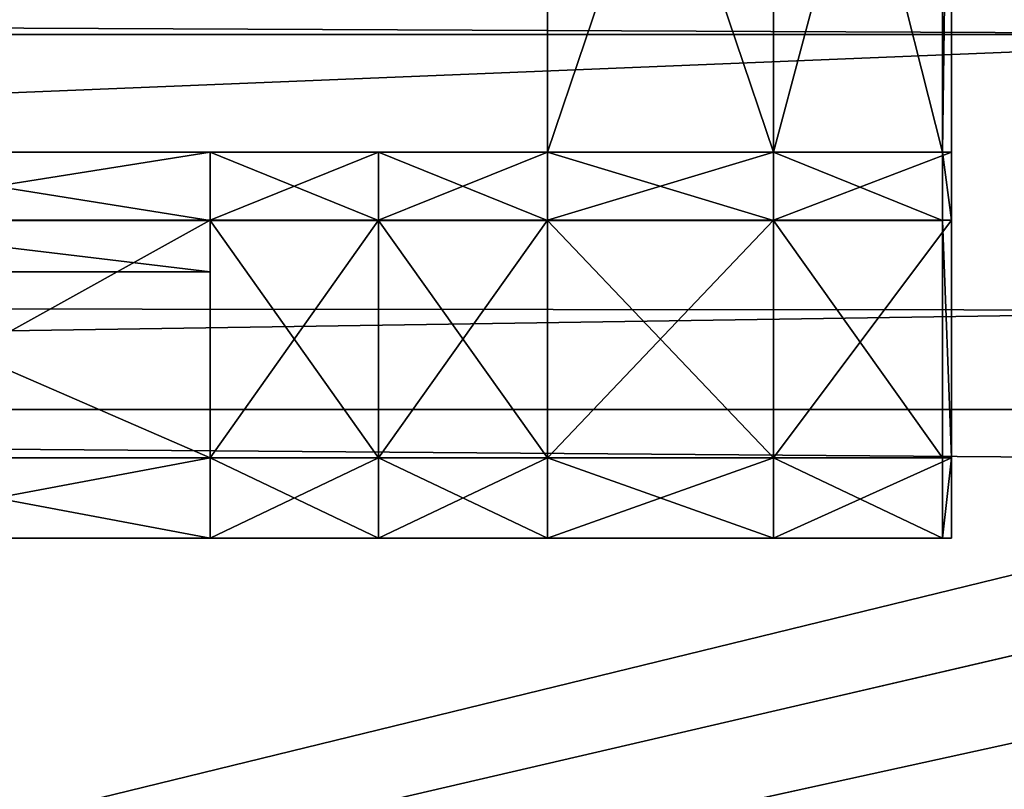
# Model space of a CAD drawing. Extents: x 0 to 31, y 0 to 21.2.
# Tile 392 of 574: x 19 to 20.8, y 4.1 to 5.6. Entities that reach past the tile are written whole.
import ezdxf

# ---------------------------------------------------------------- set-up
doc = ezdxf.new("R2010")
doc.units = 0
doc.header["$MEASUREMENT"] = 0
doc.layers.get('0').update_dxf_attribs({"color": 13, "linetype": 'CONTINUOUS'})
for name, color, linetype in [('CAST_IRON', 250, 'CONTINUOUS'), ('GALVANIZED_METAL', 252, 'CONTINUOUS'), ('GRATES', 250, 'CONTINUOUS')]:
    doc.layers.add(name, color=color, linetype=linetype)

# ---------------------------------------------------------------- blocks, each defined once
blk = doc.blocks.new('NGM5058UC_TRADECAD_DXF')
at = {"layer": 'CAST_IRON', "color": 0}
for p, q in [((6.1434, -5.06665, -0.01055), (-6.4034, -5.06665, -0.01055)), ((6.1434, -5.06665, -0.01055), (-6.4034, -5.06665, -0.01055)), ((-6.3957, -5.57645, 0.42515), (6.0136, -5.58635, 0.43355)), ((-6.3957, -5.57645, 0.42515), (6.0136, -5.58635, 0.43355)), ((-6.3929, -5.77405, 0.58145), (5.9703, -5.77405, 0.58145)), ((-6.3929, -5.77405, 0.58145), (5.9703, -5.77405, 0.58145)), ((6.2138, -5.87025, 0.58145), (-7.348, -9.18255, 0.58145)), ((6.2138, -5.87025, 0.58145), (-7.348, -9.18255, 0.58145)), ((6.3871, -5.99295, 0.58145), (-7.348, -9.18255, 0.58145)), ((6.3871, -5.99295, 0.58145), (-7.348, -9.18255, 0.58145)), ((-7.348, -9.18255, 0.58145), (6.4994, -6.14695, 0.58145)), ((-7.348, -9.18255, 0.58145), (6.4994, -6.14695, 0.58145))]:
    blk.add_line(p, q, dxfattribs=at)
at = {"layer": 'GRATES', "color": 0}
for p, q in [((4.4517, -4.02735, 0.98805), (4.4517, -5.28825, 0.98805)), ((4.4517, -5.28825, 0.70725), (4.4517, -4.02735, 0.70725)), ((4.4517, -5.28825, 0.70725), (4.4517, -4.02735, 0.70725)), ((4.4517, -4.02735, 0.98805), (4.4517, -5.28825, 0.98805)), ((4.8784, -5.28825, 0.98805), (4.8784, -4.02735, 0.98805)), ((4.8784, -4.02735, 0.70725), (4.8784, -5.28825, 0.70725)), ((4.8784, -4.02735, 0.70725), (4.8784, -5.28825, 0.70725)), ((4.8784, -5.28825, 0.98805), (4.8784, -4.02735, 0.98805)), ((5.1973, -4.02735, 0.70725), (5.1973, -5.28825, 0.70725)), ((5.1973, -4.02735, 0.70725), (5.1973, -5.28825, 0.70725)), ((5.2143, -5.28825, 0.98805), (5.2143, -4.02735, 0.98805)), ((5.2143, -5.28825, 0.98805), (5.2143, -4.02735, 0.98805)), ((3.0073, -5.28825, 0.98805), (3.8152, -5.28825, 0.98805)), ((3.0073, -5.28825, 0.98805), (3.8152, -5.28825, 0.98805)), ((3.0073, -5.28825, 0.70725), (3.8152, -5.28825, 0.70725)), ((3.0073, -5.28825, 0.70725), (3.8152, -5.28825, 0.70725)), ((3.8152, -5.28825, 0.98805), (3.8152, -5.41655, 0.98805)), ((3.8152, -5.28825, 0.70725), (3.8152, -5.28825, 0.98805)), ((3.8152, -5.41725, 0.70725), (3.8152, -5.28825, 0.70725)), ((3.8152, -5.28825, 0.98805), (3.8152, -5.41655, 0.98805)), ((3.8152, -5.28825, 0.98805), (4.1329, -5.28825, 0.98805)), ((4.1329, -5.28825, 0.70725), (3.8152, -5.28825, 0.70725)), ((3.8152, -5.41725, 0.70725), (3.8152, -5.28825, 0.70725)), ((3.8152, -5.28825, 0.98805), (4.1329, -5.28825, 0.98805)), ((3.8152, -5.28825, 0.70725), (3.8152, -5.28825, 0.98805)), ((4.1329, -5.28825, 0.70725), (3.8152, -5.28825, 0.70725)), ((4.1329, -5.41655, 0.98805), (4.1329, -5.28825, 0.98805)), ((4.1329, -5.28825, 0.98805), (4.4517, -5.28825, 0.98805)), ((4.1329, -5.28825, 0.98805), (4.4517, -5.28825, 0.98805)), ((4.1329, -5.28825, 0.98805), (4.1329, -5.28825, 0.70725)), ((4.1329, -5.28825, 0.70725), (4.4517, -5.28825, 0.70725)), ((4.1329, -5.28825, 0.70725), (4.4517, -5.28825, 0.70725)), ((4.1329, -5.28825, 0.70725), (4.1329, -5.41725, 0.70725)), ((4.1329, -5.41655, 0.98805), (4.1329, -5.28825, 0.98805)), ((4.1329, -5.28825, 0.70725), (4.1329, -5.41725, 0.70725)), ((4.1329, -5.28825, 0.98805), (4.1329, -5.28825, 0.70725)), ((4.4517, -5.28825, 0.98805), (4.4517, -5.28825, 0.70725)), ((4.4517, -5.28825, 0.98805), (4.4517, -5.41655, 0.98805)), ((4.4517, -5.28825, 0.98805), (4.4517, -5.28825, 0.70725)), ((4.4517, -5.28825, 0.98805), (4.4517, -5.41655, 0.98805)), ((4.4517, -5.28825, 0.98805), (4.8784, -5.28825, 0.98805)), ((4.8784, -5.28825, 0.70725), (4.4517, -5.28825, 0.70725)), ((4.4517, -5.28825, 0.70725), (4.4517, -5.41725, 0.70725)), ((4.8784, -5.28825, 0.70725), (4.4517, -5.28825, 0.70725)), ((4.4517, -5.28825, 0.98805), (4.8784, -5.28825, 0.98805)), ((4.4517, -5.28825, 0.70725), (4.4517, -5.41725, 0.70725)), ((5.2143, -5.28825, 0.98805), (4.8784, -5.28825, 0.98805)), ((4.8784, -5.28825, 0.70725), (5.1973, -5.28825, 0.70725)), ((4.8784, -5.28825, 0.70725), (5.1973, -5.28825, 0.70725)), ((4.8784, -5.28825, 0.70725), (4.8784, -5.41725, 0.70725)), ((4.8784, -5.28825, 0.98805), (4.8784, -5.41655, 0.98805)), ((4.8784, -5.28825, 0.70725), (4.8784, -5.41725, 0.70725)), ((4.8784, -5.28825, 0.98805), (4.8784, -5.41655, 0.98805)), ((5.2143, -5.28825, 0.98805), (4.8784, -5.28825, 0.98805)), ((5.1973, -5.28825, 0.70725), (5.2143, -5.28825, 0.98805)), ((5.1973, -5.41725, 0.70725), (5.1973, -5.28825, 0.70725)), ((5.1973, -5.28825, 0.70725), (5.2143, -5.28825, 0.98805)), ((5.1973, -5.41725, 0.70725), (5.1973, -5.28825, 0.70725)), ((5.2143, -5.41655, 0.98805), (5.2143, -5.28825, 0.98805)), ((5.2143, -5.41655, 0.98805), (5.2143, -5.28825, 0.98805)), ((3.0073, -5.41655, 0.98805), (3.8152, -5.41655, 0.98805)), ((3.0073, -5.41655, 0.98805), (3.8152, -5.41655, 0.98805)), ((3.8152, -5.41725, 0.30795), (3.0073, -5.41725, 0.30795)), ((3.0073, -5.41725, 0.70725), (3.8152, -5.41725, 0.70725)), ((3.0073, -5.41725, 0.70725), (3.8152, -5.41725, 0.70725)), ((3.0073, -5.41725, 0.59795), (3.8152, -5.41725, 0.59795)), ((3.0073, -5.41725, 0.59795), (3.8152, -5.41725, 0.59795)), ((3.8152, -5.41725, 0.30795), (3.0073, -5.41725, 0.30795)), ((3.8152, -5.41655, 0.98805), (3.8152, -5.86525, 0.98805)), ((3.8152, -5.41655, 0.98805), (3.8152, -5.86525, 0.98805)), ((3.8152, -5.41655, 0.98805), (4.1329, -5.41655, 0.98805)), ((3.8152, -5.41655, 0.98805), (4.1329, -5.41655, 0.98805)), ((3.8152, -5.51425, 0.30795), (3.8152, -5.41725, 0.30795)), ((4.1329, -5.41725, 0.70725), (3.8152, -5.41725, 0.70725)), ((3.8152, -5.41725, 0.70725), (3.8152, -5.86535, 0.70725)), ((4.1329, -5.41725, 0.70725), (3.8152, -5.41725, 0.70725)), ((3.8152, -5.41725, 0.70725), (3.8152, -5.41725, 0.59795)), ((3.8152, -5.41725, 0.59795), (3.8152, -5.86535, 0.59795)), ((3.8152, -5.41725, 0.70725), (3.8152, -5.86535, 0.70725)), ((3.8152, -5.41725, 0.70725), (3.8152, -5.41725, 0.59795)), ((3.8152, -5.41725, 0.59795), (3.8152, -5.41725, 0.30795)), ((3.8152, -5.51425, 0.30795), (3.8152, -5.41725, 0.30795)), ((3.8152, -5.41725, 0.59795), (3.8152, -5.86535, 0.59795)), ((3.8152, -5.41725, 0.59795), (3.8152, -5.41725, 0.30795)), ((4.4517, -5.41655, 0.98805), (4.1329, -5.41655, 0.98805)), ((4.1329, -5.86525, 0.98805), (4.1329, -5.41655, 0.98805)), ((4.4517, -5.41655, 0.98805), (4.1329, -5.41655, 0.98805)), ((4.1329, -5.86525, 0.98805), (4.1329, -5.41655, 0.98805)), ((4.4517, -5.41725, 0.70725), (4.1329, -5.41725, 0.70725)), ((4.1329, -5.41725, 0.70725), (4.1329, -5.86535, 0.70725)), ((4.1329, -5.41725, 0.70725), (4.1329, -5.86535, 0.70725)), ((4.4517, -5.41725, 0.70725), (4.1329, -5.41725, 0.70725)), ((4.4517, -5.41655, 0.98805), (4.4517, -5.86525, 0.98805)), ((4.4517, -5.41655, 0.98805), (4.4517, -5.86525, 0.98805)), ((4.4517, -5.41655, 0.98805), (4.8784, -5.41655, 0.98805)), ((4.4517, -5.41655, 0.98805), (4.8784, -5.41655, 0.98805)), ((4.4517, -5.86535, 0.70725), (4.4517, -5.41725, 0.70725)), ((4.8784, -5.41725, 0.70725), (4.4517, -5.41725, 0.70725)), ((4.4517, -5.86535, 0.70725), (4.4517, -5.41725, 0.70725)), ((4.8784, -5.41725, 0.70725), (4.4517, -5.41725, 0.70725)), ((4.8784, -5.41655, 0.98805), (4.8784, -5.86525, 0.98805)), ((5.2143, -5.41655, 0.98805), (4.8784, -5.41655, 0.98805)), ((4.8784, -5.41655, 0.98805), (4.8784, -5.86525, 0.98805)), ((5.2143, -5.41655, 0.98805), (4.8784, -5.41655, 0.98805)), ((4.8784, -5.41725, 0.70725), (5.1973, -5.41725, 0.70725)), ((4.8784, -5.86535, 0.70725), (4.8784, -5.41725, 0.70725)), ((4.8784, -5.41725, 0.70725), (5.1973, -5.41725, 0.70725)), ((4.8784, -5.86535, 0.70725), (4.8784, -5.41725, 0.70725)), ((5.2143, -5.41655, 0.98805), (5.1973, -5.41725, 0.70725)), ((5.2143, -5.41655, 0.98805), (5.1973, -5.41725, 0.70725)), ((5.1973, -5.41725, 0.70725), (5.1973, -5.86535, 0.70725)), ((5.1973, -5.41725, 0.70725), (5.1973, -5.86535, 0.70725)), ((5.2143, -5.86525, 0.98805), (5.2143, -5.41655, 0.98805)), ((5.2143, -5.86525, 0.98805), (5.2143, -5.41655, 0.98805)), ((3.0073, -5.51425, 0.30795), (3.8152, -5.51425, 0.30795)), ((3.0073, -5.51425, 0.30795), (3.8152, -5.51425, 0.30795)), ((3.8152, -5.86535, 0.59795), (3.8152, -5.51425, 0.30795)), ((3.8152, -5.86535, 0.59795), (3.8152, -5.51425, 0.30795)), ((3.8152, -5.86525, 0.98805), (3.0073, -5.86525, 0.98805)), ((3.8152, -5.86525, 0.98805), (3.0073, -5.86525, 0.98805)), ((3.8152, -5.86535, 0.70725), (3.0073, -5.86535, 0.70725)), ((3.8152, -5.86535, 0.70725), (3.0073, -5.86535, 0.70725)), ((3.8152, -5.86535, 0.59795), (3.0073, -5.86535, 0.59795)), ((3.8152, -5.86535, 0.59795), (3.0073, -5.86535, 0.59795)), ((3.8152, -5.86525, 0.98805), (3.8152, -6.01705, 0.98805)), ((3.8152, -5.86525, 0.98805), (3.8152, -6.01705, 0.98805)), ((3.8152, -5.86525, 0.98805), (4.1329, -5.86525, 0.98805)), ((3.8152, -5.86525, 0.98805), (4.1329, -5.86525, 0.98805)), ((3.8152, -6.01705, 0.70725), (3.8152, -5.86535, 0.70725)), ((3.8152, -5.86535, 0.70725), (4.1329, -5.86535, 0.70725)), ((3.8152, -5.86535, 0.70725), (4.1329, -5.86535, 0.70725)), ((3.8152, -6.01705, 0.70725), (3.8152, -5.86535, 0.70725)), ((3.8152, -5.86535, 0.70725), (3.8152, -5.86535, 0.59795)), ((3.8152, -5.86535, 0.70725), (3.8152, -5.86535, 0.59795)), ((4.4517, -5.86525, 0.98805), (4.1329, -5.86525, 0.98805)), ((4.1329, -6.01705, 0.98805), (4.1329, -5.86525, 0.98805)), ((4.4517, -5.86525, 0.98805), (4.1329, -5.86525, 0.98805)), ((4.1329, -6.01705, 0.98805), (4.1329, -5.86525, 0.98805)), ((4.1329, -5.86535, 0.70725), (4.4517, -5.86535, 0.70725)), ((4.1329, -5.86535, 0.70725), (4.4517, -5.86535, 0.70725)), ((4.1329, -5.86535, 0.70725), (4.1329, -6.01705, 0.70725)), ((4.1329, -5.86535, 0.70725), (4.1329, -6.01705, 0.70725)), ((4.8784, -5.86525, 0.98805), (4.4517, -5.86525, 0.98805)), ((4.4517, -5.86525, 0.98805), (4.4517, -6.01705, 0.98805)), ((4.4517, -5.86525, 0.98805), (4.4517, -6.01705, 0.98805)), ((4.8784, -5.86525, 0.98805), (4.4517, -5.86525, 0.98805)), ((4.8784, -5.86535, 0.70725), (4.4517, -5.86535, 0.70725)), ((4.4517, -5.86535, 0.70725), (4.4517, -6.01705, 0.70725)), ((4.4517, -5.86535, 0.70725), (4.4517, -6.01705, 0.70725)), ((4.8784, -5.86535, 0.70725), (4.4517, -5.86535, 0.70725)), ((4.8784, -6.01705, 0.98805), (4.8784, -5.86525, 0.98805)), ((4.8784, -5.86525, 0.98805), (5.2143, -5.86525, 0.98805)), ((4.8784, -5.86525, 0.98805), (5.2143, -5.86525, 0.98805)), ((4.8784, -6.01705, 0.98805), (4.8784, -5.86525, 0.98805)), ((5.1973, -5.86535, 0.70725), (4.8784, -5.86535, 0.70725)), ((4.8784, -5.86535, 0.70725), (4.8784, -6.01705, 0.70725)), ((4.8784, -5.86535, 0.70725), (4.8784, -6.01705, 0.70725)), ((5.1973, -5.86535, 0.70725), (4.8784, -5.86535, 0.70725)), ((5.2143, -5.86525, 0.98805), (5.1973, -5.86535, 0.70725)), ((5.2143, -5.86525, 0.98805), (5.1973, -5.86535, 0.70725)), ((5.1973, -5.86535, 0.70725), (5.1973, -6.01705, 0.70725)), ((5.1973, -5.86535, 0.70725), (5.1973, -6.01705, 0.70725)), ((5.2143, -6.01705, 0.98805), (5.2143, -5.86525, 0.98805)), ((5.2143, -6.01705, 0.98805), (5.2143, -5.86525, 0.98805)), ((3.0073, -6.01705, 0.98805), (3.8152, -6.01705, 0.98805)), ((3.8152, -6.01705, 0.70725), (3.0073, -6.01705, 0.70725)), ((3.8152, -6.01705, 0.70725), (3.0073, -6.01705, 0.70725)), ((3.0073, -6.01705, 0.98805), (3.8152, -6.01705, 0.98805)), ((3.8152, -6.01705, 0.98805), (3.8152, -6.01705, 0.70725)), ((4.1329, -6.01705, 0.98805), (3.8152, -6.01705, 0.98805)), ((4.1329, -6.01705, 0.98805), (3.8152, -6.01705, 0.98805)), ((4.1329, -6.01705, 0.70725), (3.8152, -6.01705, 0.70725)), ((3.8152, -6.01705, 0.98805), (3.8152, -6.01705, 0.70725)), ((4.1329, -6.01705, 0.70725), (3.8152, -6.01705, 0.70725)), ((4.1329, -6.01705, 0.98805), (4.4517, -6.01705, 0.98805)), ((4.4517, -6.01705, 0.70725), (4.1329, -6.01705, 0.70725)), ((4.1329, -6.01705, 0.70725), (4.1329, -6.01705, 0.98805)), ((4.4517, -6.01705, 0.70725), (4.1329, -6.01705, 0.70725)), ((4.1329, -6.01705, 0.98805), (4.4517, -6.01705, 0.98805)), ((4.1329, -6.01705, 0.70725), (4.1329, -6.01705, 0.98805)), ((4.4517, -6.01705, 0.98805), (4.8784, -6.01705, 0.98805)), ((4.8784, -6.01705, 0.70725), (4.4517, -6.01705, 0.70725)), ((4.4517, -6.01705, 0.70725), (4.4517, -6.01705, 0.98805)), ((4.4517, -6.01705, 0.70725), (4.4517, -6.01705, 0.98805)), ((4.8784, -6.01705, 0.70725), (4.4517, -6.01705, 0.70725)), ((4.4517, -6.01705, 0.98805), (4.8784, -6.01705, 0.98805)), ((4.8784, -6.01705, 0.98805), (4.8784, -6.01705, 0.70725)), ((5.2143, -6.01705, 0.98805), (4.8784, -6.01705, 0.98805)), ((4.8784, -6.01705, 0.70725), (5.1973, -6.01705, 0.70725)), ((5.2143, -6.01705, 0.98805), (4.8784, -6.01705, 0.98805)), ((4.8784, -6.01705, 0.70725), (5.1973, -6.01705, 0.70725)), ((4.8784, -6.01705, 0.98805), (4.8784, -6.01705, 0.70725)), ((5.1973, -6.01705, 0.70725), (5.2143, -6.01705, 0.98805)), ((5.1973, -6.01705, 0.70725), (5.2143, -6.01705, 0.98805))]:
    blk.add_line(p, q, dxfattribs=at)
at = {"layer": 'CAST_IRON', "color": 0}
mesh = blk.add_polyface(dxfattribs=at)
corners = [(6.1434, -5.06665, -0.01055), (-6.4108, -5.01025, -0.08415), (6.1508, -5.01025, -0.08415), (-6.4034, -5.06665, -0.01055)]
mesh.append_faces([[corners[k] for k in face] for face in [(0, 1, 2), (1, 0, 3)]], dxfattribs={"vtx0": -1, "color": 0})
mesh = blk.add_polyface(dxfattribs=at)
corners = [(6.1434, -5.06665, -0.01055), (-6.3957, -5.57645, 0.42515), (-6.4034, -5.06665, -0.01055), (6.0136, -5.58635, 0.43355)]
mesh.append_faces([[corners[k] for k in face] for face in [(0, 1, 2), (1, 0, 3)]], dxfattribs={"vtx0": -1, "color": 0})
mesh = blk.add_polyface(dxfattribs=at)
corners = [(6.0136, -5.58635, 0.43355), (-6.3929, -5.77405, 0.58145), (-6.3957, -5.57645, 0.42515)]
mesh.append_faces([[corners[k] for k in face] for face in [(0, 1, 2)]], dxfattribs={"color": 0})
mesh = blk.add_polyface(dxfattribs=at)
corners = [(6.0136, -5.58635, 0.43355), (5.9703, -5.77405, 0.58145), (-6.3929, -5.77405, 0.58145)]
mesh.append_faces([[corners[k] for k in face] for face in [(0, 1, 2)]], dxfattribs={"color": 0})
mesh = blk.add_polyface(dxfattribs=at)
corners = [(-6.3929, -5.77405, 0.58145), (6.2138, -5.87025, 0.58145), (-7.348, -9.18255, 0.58145), (5.9703, -5.77405, 0.58145)]
mesh.append_faces([[corners[k] for k in face] for face in [(0, 1, 2), (1, 0, 3)]], dxfattribs={"vtx0": -1, "color": 0})
mesh = blk.add_polyface(dxfattribs=at)
corners = [(6.3871, -5.99295, 0.58145), (-7.348, -9.18255, 0.58145), (6.2138, -5.87025, 0.58145)]
mesh.append_faces([[corners[k] for k in face] for face in [(0, 1, 2)]], dxfattribs={"color": 0})
mesh = blk.add_polyface(dxfattribs=at)
corners = [(6.4994, -6.14695, 0.58145), (-7.348, -9.18255, 0.58145), (6.3871, -5.99295, 0.58145)]
mesh.append_faces([[corners[k] for k in face] for face in [(0, 1, 2)]], dxfattribs={"color": 0})
mesh = blk.add_polyface(dxfattribs=at)
corners = [(6.5572, -6.27685, 0.57605), (-7.348, -9.18255, 0.58145), (6.4994, -6.14695, 0.58145)]
mesh.append_faces([[corners[k] for k in face] for face in [(0, 1, 2)]], dxfattribs={"color": 0})
mesh = blk.add_polyface(dxfattribs=at)
corners = [(6.5715, -6.39075, 0.58145), (-7.348, -9.18255, 0.58145), (6.5572, -6.27685, 0.57605)]
mesh.append_faces([[corners[k] for k in face] for face in [(0, 1, 2)]], dxfattribs={"color": 0})
mesh = blk.add_polyface(dxfattribs=at)
corners = [(6.5869, -9.17585, 0.58145), (-7.348, -9.18255, 0.58145), (6.5715, -6.39075, 0.58145)]
mesh.append_faces([[corners[k] for k in face] for face in [(0, 1, 2)]], dxfattribs={"color": 0})
at = {"layer": 'GALVANIZED_METAL', "color": 0}
mesh = blk.add_polyface(dxfattribs=at)
corners = [(-14.2165, -9.41305, -1.89865), (14.216, 9.40775, -1.89865), (-14.3866, -9.24295, -1.89865), (14.386, 9.23775, -1.89865)]
mesh.append_faces([[corners[k] for k in face] for face in [(0, 1, 2), (1, 0, 3)]], dxfattribs={"vtx0": -1, "color": 0})
mesh = blk.add_polyface(dxfattribs=at)
corners = [(14.216, 9.40775, -1.89865), (-14.2165, 9.40775, -1.89865), (-14.3866, -9.24295, -1.89865)]
mesh.append_faces([[corners[k] for k in face] for face in [(0, 1, 2)]], dxfattribs={"color": 0})
mesh = blk.add_polyface(dxfattribs=at)
corners = [(14.386, 9.23775, -1.89865), (-14.2165, -9.41305, -1.89865), (14.2159, -9.41295, -1.89865)]
mesh.append_faces([[corners[k] for k in face] for face in [(0, 1, 2)]], dxfattribs={"color": 0})
at = {"layer": 'GRATES', "color": 0}
mesh = blk.add_polyface(dxfattribs=at)
corners = [(4.4517, -4.02735, 0.70725), (4.4517, -5.28825, 0.98805), (4.4517, -5.28825, 0.70725), (4.4517, -4.02735, 0.98805)]
mesh.append_faces([[corners[k] for k in face] for face in [(0, 1, 2), (1, 0, 3)]], dxfattribs={"vtx0": -1, "color": 0})
mesh = blk.add_polyface(dxfattribs=at)
corners = [(4.8784, -5.28825, 0.70725), (4.4517, -4.02735, 0.70725), (4.4517, -5.28825, 0.70725), (4.8784, -4.02735, 0.70725)]
mesh.append_faces([[corners[k] for k in face] for face in [(0, 1, 2), (1, 0, 3)]], dxfattribs={"vtx0": -1, "color": 0})
mesh = blk.add_polyface(dxfattribs=at)
corners = [(4.8784, -4.02735, 0.98805), (4.4517, -5.28825, 0.98805), (4.4517, -4.02735, 0.98805), (4.8784, -5.28825, 0.98805)]
mesh.append_faces([[corners[k] for k in face] for face in [(0, 1, 2), (1, 0, 3)]], dxfattribs={"vtx0": -1, "color": 0})
mesh = blk.add_polyface(dxfattribs=at)
corners = [(5.2143, -4.02735, 0.98805), (4.8784, -5.28825, 0.98805), (4.8784, -4.02735, 0.98805), (5.2143, -5.28825, 0.98805)]
mesh.append_faces([[corners[k] for k in face] for face in [(0, 1, 2), (1, 0, 3)]], dxfattribs={"vtx0": -1, "color": 0})
mesh = blk.add_polyface(dxfattribs=at)
corners = [(5.1973, -5.28825, 0.70725), (4.8784, -4.02735, 0.70725), (4.8784, -5.28825, 0.70725), (5.1973, -4.02735, 0.70725)]
mesh.append_faces([[corners[k] for k in face] for face in [(0, 1, 2), (1, 0, 3)]], dxfattribs={"vtx0": -1, "color": 0})
mesh = blk.add_polyface(dxfattribs=at)
corners = [(5.2143, -4.02735, 0.98805), (5.1973, -5.28825, 0.70725), (5.2143, -5.28825, 0.98805), (5.1973, -4.02735, 0.70725)]
mesh.append_faces([[corners[k] for k in face] for face in [(0, 1, 2), (1, 0, 3)]], dxfattribs={"vtx0": -1, "color": 0})
mesh = blk.add_polyface(dxfattribs=at)
corners = [(3.8152, -5.28825, 0.98805), (3.0073, -5.41655, 0.98805), (3.0073, -5.28825, 0.98805), (3.8152, -5.41655, 0.98805)]
mesh.append_faces([[corners[k] for k in face] for face in [(0, 1, 2), (1, 0, 3)]], dxfattribs={"vtx0": -1, "color": 0})
mesh = blk.add_polyface(dxfattribs=at)
corners = [(3.8152, -5.28825, 0.98805), (3.0073, -5.28825, 0.70725), (3.8152, -5.28825, 0.70725), (3.0073, -5.28825, 0.98805)]
mesh.append_faces([[corners[k] for k in face] for face in [(0, 1, 2), (1, 0, 3)]], dxfattribs={"vtx0": -1, "color": 0})
mesh = blk.add_polyface(dxfattribs=at)
corners = [(3.8152, -5.41725, 0.70725), (3.0073, -5.28825, 0.70725), (3.0073, -5.41725, 0.70725), (3.8152, -5.28825, 0.70725)]
mesh.append_faces([[corners[k] for k in face] for face in [(0, 1, 2), (1, 0, 3)]], dxfattribs={"vtx0": -1, "color": 0})
mesh = blk.add_polyface(dxfattribs=at)
corners = [(4.1329, -5.28825, 0.98805), (3.8152, -5.41655, 0.98805), (3.8152, -5.28825, 0.98805), (4.1329, -5.41655, 0.98805)]
mesh.append_faces([[corners[k] for k in face] for face in [(0, 1, 2), (1, 0, 3)]], dxfattribs={"vtx0": -1, "color": 0})
mesh = blk.add_polyface(dxfattribs=at)
corners = [(4.1329, -5.41725, 0.70725), (3.8152, -5.28825, 0.70725), (3.8152, -5.41725, 0.70725), (4.1329, -5.28825, 0.70725)]
mesh.append_faces([[corners[k] for k in face] for face in [(0, 1, 2), (1, 0, 3)]], dxfattribs={"vtx0": -1, "color": 0})
mesh = blk.add_polyface(dxfattribs=at)
corners = [(4.1329, -5.28825, 0.98805), (3.8152, -5.28825, 0.70725), (4.1329, -5.28825, 0.70725), (3.8152, -5.28825, 0.98805)]
mesh.append_faces([[corners[k] for k in face] for face in [(0, 1, 2), (1, 0, 3)]], dxfattribs={"vtx0": -1, "color": 0})
mesh = blk.add_polyface(dxfattribs=at)
corners = [(4.4517, -5.28825, 0.98805), (4.1329, -5.41655, 0.98805), (4.1329, -5.28825, 0.98805), (4.4517, -5.41655, 0.98805)]
mesh.append_faces([[corners[k] for k in face] for face in [(0, 1, 2), (1, 0, 3)]], dxfattribs={"vtx0": -1, "color": 0})
mesh = blk.add_polyface(dxfattribs=at)
corners = [(4.4517, -5.28825, 0.98805), (4.1329, -5.28825, 0.70725), (4.4517, -5.28825, 0.70725), (4.1329, -5.28825, 0.98805)]
mesh.append_faces([[corners[k] for k in face] for face in [(0, 1, 2), (1, 0, 3)]], dxfattribs={"vtx0": -1, "color": 0})
mesh = blk.add_polyface(dxfattribs=at)
corners = [(4.4517, -5.41725, 0.70725), (4.1329, -5.28825, 0.70725), (4.1329, -5.41725, 0.70725), (4.4517, -5.28825, 0.70725)]
mesh.append_faces([[corners[k] for k in face] for face in [(0, 1, 2), (1, 0, 3)]], dxfattribs={"vtx0": -1, "color": 0})
mesh = blk.add_polyface(dxfattribs=at)
corners = [(4.8784, -5.28825, 0.98805), (4.4517, -5.41655, 0.98805), (4.4517, -5.28825, 0.98805), (4.8784, -5.41655, 0.98805)]
mesh.append_faces([[corners[k] for k in face] for face in [(0, 1, 2), (1, 0, 3)]], dxfattribs={"vtx0": -1, "color": 0})
mesh = blk.add_polyface(dxfattribs=at)
corners = [(4.8784, -5.41725, 0.70725), (4.4517, -5.28825, 0.70725), (4.4517, -5.41725, 0.70725), (4.8784, -5.28825, 0.70725)]
mesh.append_faces([[corners[k] for k in face] for face in [(0, 1, 2), (1, 0, 3)]], dxfattribs={"vtx0": -1, "color": 0})
mesh = blk.add_polyface(dxfattribs=at)
corners = [(5.1973, -5.41725, 0.70725), (4.8784, -5.28825, 0.70725), (4.8784, -5.41725, 0.70725), (5.1973, -5.28825, 0.70725)]
mesh.append_faces([[corners[k] for k in face] for face in [(0, 1, 2), (1, 0, 3)]], dxfattribs={"vtx0": -1, "color": 0})
mesh = blk.add_polyface(dxfattribs=at)
corners = [(5.2143, -5.28825, 0.98805), (4.8784, -5.41655, 0.98805), (4.8784, -5.28825, 0.98805), (5.2143, -5.41655, 0.98805)]
mesh.append_faces([[corners[k] for k in face] for face in [(0, 1, 2), (1, 0, 3)]], dxfattribs={"vtx0": -1, "color": 0})
mesh = blk.add_polyface(dxfattribs=at)
corners = [(5.2143, -5.41655, 0.98805), (5.1973, -5.28825, 0.70725), (5.1973, -5.41725, 0.70725), (5.2143, -5.28825, 0.98805)]
mesh.append_faces([[corners[k] for k in face] for face in [(0, 1, 2), (1, 0, 3)]], dxfattribs={"vtx0": -1, "color": 0})
mesh = blk.add_polyface(dxfattribs=at)
corners = [(3.8152, -5.41655, 0.98805), (3.0073, -5.86525, 0.98805), (3.0073, -5.41655, 0.98805), (3.8152, -5.86525, 0.98805)]
mesh.append_faces([[corners[k] for k in face] for face in [(0, 1, 2), (1, 0, 3)]], dxfattribs={"vtx0": -1, "color": 0})
mesh = blk.add_polyface(dxfattribs=at)
corners = [(3.8152, -5.51425, 0.30795), (3.0073, -5.41725, 0.30795), (3.0073, -5.51425, 0.30795), (3.8152, -5.41725, 0.30795)]
mesh.append_faces([[corners[k] for k in face] for face in [(0, 1, 2), (1, 0, 3)]], dxfattribs={"vtx0": -1, "color": 0})
mesh = blk.add_polyface(dxfattribs=at)
corners = [(3.8152, -5.41725, 0.70725), (3.0073, -5.41725, 0.59795), (3.8152, -5.41725, 0.59795), (3.0073, -5.41725, 0.70725)]
mesh.append_faces([[corners[k] for k in face] for face in [(0, 1, 2), (1, 0, 3)]], dxfattribs={"vtx0": -1, "color": 0})
mesh = blk.add_polyface(dxfattribs=at)
corners = [(3.8152, -5.41725, 0.59795), (3.0073, -5.41725, 0.30795), (3.8152, -5.41725, 0.30795), (3.0073, -5.41725, 0.59795)]
mesh.append_faces([[corners[k] for k in face] for face in [(0, 1, 2), (1, 0, 3)]], dxfattribs={"vtx0": -1, "color": 0})
mesh = blk.add_polyface(dxfattribs=at)
corners = [(4.1329, -5.41655, 0.98805), (3.8152, -5.86525, 0.98805), (3.8152, -5.41655, 0.98805), (4.1329, -5.86525, 0.98805)]
mesh.append_faces([[corners[k] for k in face] for face in [(0, 1, 2), (1, 0, 3)]], dxfattribs={"vtx0": -1, "color": 0})
mesh = blk.add_polyface(dxfattribs=at)
corners = [(4.1329, -5.86535, 0.70725), (3.8152, -5.41725, 0.70725), (3.8152, -5.86535, 0.70725), (4.1329, -5.41725, 0.70725)]
mesh.append_faces([[corners[k] for k in face] for face in [(0, 1, 2), (1, 0, 3)]], dxfattribs={"vtx0": -1, "color": 0})
mesh = blk.add_polyface(dxfattribs=at)
corners = [(3.8152, -5.41725, 0.70725), (3.8152, -5.86535, 0.59795), (3.8152, -5.86535, 0.70725), (3.8152, -5.41725, 0.59795)]
mesh.append_faces([[corners[k] for k in face] for face in [(0, 1, 2), (1, 0, 3)]], dxfattribs={"vtx0": -1, "color": 0})
mesh = blk.add_polyface(dxfattribs=at)
corners = [(3.8152, -5.41725, 0.59795), (3.8152, -5.51425, 0.30795), (3.8152, -5.86535, 0.59795), (3.8152, -5.41725, 0.30795)]
mesh.append_faces([[corners[k] for k in face] for face in [(0, 1, 2), (1, 0, 3)]], dxfattribs={"vtx0": -1, "color": 0})
mesh = blk.add_polyface(dxfattribs=at)
corners = [(4.4517, -5.41655, 0.98805), (4.1329, -5.86525, 0.98805), (4.1329, -5.41655, 0.98805), (4.4517, -5.86525, 0.98805)]
mesh.append_faces([[corners[k] for k in face] for face in [(0, 1, 2), (1, 0, 3)]], dxfattribs={"vtx0": -1, "color": 0})
mesh = blk.add_polyface(dxfattribs=at)
corners = [(4.4517, -5.86535, 0.70725), (4.1329, -5.41725, 0.70725), (4.1329, -5.86535, 0.70725), (4.4517, -5.41725, 0.70725)]
mesh.append_faces([[corners[k] for k in face] for face in [(0, 1, 2), (1, 0, 3)]], dxfattribs={"vtx0": -1, "color": 0})
mesh = blk.add_polyface(dxfattribs=at)
corners = [(4.8784, -5.41655, 0.98805), (4.4517, -5.86525, 0.98805), (4.4517, -5.41655, 0.98805), (4.8784, -5.86525, 0.98805)]
mesh.append_faces([[corners[k] for k in face] for face in [(0, 1, 2), (1, 0, 3)]], dxfattribs={"vtx0": -1, "color": 0})
mesh = blk.add_polyface(dxfattribs=at)
corners = [(4.8784, -5.86535, 0.70725), (4.4517, -5.41725, 0.70725), (4.4517, -5.86535, 0.70725), (4.8784, -5.41725, 0.70725)]
mesh.append_faces([[corners[k] for k in face] for face in [(0, 1, 2), (1, 0, 3)]], dxfattribs={"vtx0": -1, "color": 0})
mesh = blk.add_polyface(dxfattribs=at)
corners = [(5.2143, -5.41655, 0.98805), (4.8784, -5.86525, 0.98805), (4.8784, -5.41655, 0.98805), (5.2143, -5.86525, 0.98805)]
mesh.append_faces([[corners[k] for k in face] for face in [(0, 1, 2), (1, 0, 3)]], dxfattribs={"vtx0": -1, "color": 0})
mesh = blk.add_polyface(dxfattribs=at)
corners = [(5.1973, -5.86535, 0.70725), (4.8784, -5.41725, 0.70725), (4.8784, -5.86535, 0.70725), (5.1973, -5.41725, 0.70725)]
mesh.append_faces([[corners[k] for k in face] for face in [(0, 1, 2), (1, 0, 3)]], dxfattribs={"vtx0": -1, "color": 0})
mesh = blk.add_polyface(dxfattribs=at)
corners = [(5.2143, -5.86525, 0.98805), (5.1973, -5.41725, 0.70725), (5.1973, -5.86535, 0.70725), (5.2143, -5.41655, 0.98805)]
mesh.append_faces([[corners[k] for k in face] for face in [(0, 1, 2), (1, 0, 3)]], dxfattribs={"vtx0": -1, "color": 0})
mesh = blk.add_polyface(dxfattribs=at)
corners = [(3.8152, -5.86535, 0.59795), (3.0073, -5.51425, 0.30795), (3.0073, -5.86535, 0.59795), (3.8152, -5.51425, 0.30795)]
mesh.append_faces([[corners[k] for k in face] for face in [(0, 1, 2), (1, 0, 3)]], dxfattribs={"vtx0": -1, "color": 0})
mesh = blk.add_polyface(dxfattribs=at)
corners = [(3.8152, -5.86525, 0.98805), (3.0073, -6.01705, 0.98805), (3.0073, -5.86525, 0.98805), (3.8152, -6.01705, 0.98805)]
mesh.append_faces([[corners[k] for k in face] for face in [(0, 1, 2), (1, 0, 3)]], dxfattribs={"vtx0": -1, "color": 0})
mesh = blk.add_polyface(dxfattribs=at)
corners = [(3.8152, -6.01705, 0.70725), (3.0073, -5.86535, 0.70725), (3.0073, -6.01705, 0.70725), (3.8152, -5.86535, 0.70725)]
mesh.append_faces([[corners[k] for k in face] for face in [(0, 1, 2), (1, 0, 3)]], dxfattribs={"vtx0": -1, "color": 0})
mesh = blk.add_polyface(dxfattribs=at)
corners = [(3.0073, -5.86535, 0.70725), (3.8152, -5.86535, 0.59795), (3.0073, -5.86535, 0.59795), (3.8152, -5.86535, 0.70725)]
mesh.append_faces([[corners[k] for k in face] for face in [(0, 1, 2), (1, 0, 3)]], dxfattribs={"vtx0": -1, "color": 0})
mesh = blk.add_polyface(dxfattribs=at)
corners = [(4.1329, -5.86525, 0.98805), (3.8152, -6.01705, 0.98805), (3.8152, -5.86525, 0.98805), (4.1329, -6.01705, 0.98805)]
mesh.append_faces([[corners[k] for k in face] for face in [(0, 1, 2), (1, 0, 3)]], dxfattribs={"vtx0": -1, "color": 0})
mesh = blk.add_polyface(dxfattribs=at)
corners = [(4.1329, -6.01705, 0.70725), (3.8152, -5.86535, 0.70725), (3.8152, -6.01705, 0.70725), (4.1329, -5.86535, 0.70725)]
mesh.append_faces([[corners[k] for k in face] for face in [(0, 1, 2), (1, 0, 3)]], dxfattribs={"vtx0": -1, "color": 0})
mesh = blk.add_polyface(dxfattribs=at)
corners = [(4.4517, -5.86525, 0.98805), (4.1329, -6.01705, 0.98805), (4.1329, -5.86525, 0.98805), (4.4517, -6.01705, 0.98805)]
mesh.append_faces([[corners[k] for k in face] for face in [(0, 1, 2), (1, 0, 3)]], dxfattribs={"vtx0": -1, "color": 0})
mesh = blk.add_polyface(dxfattribs=at)
corners = [(4.4517, -6.01705, 0.70725), (4.1329, -5.86535, 0.70725), (4.1329, -6.01705, 0.70725), (4.4517, -5.86535, 0.70725)]
mesh.append_faces([[corners[k] for k in face] for face in [(0, 1, 2), (1, 0, 3)]], dxfattribs={"vtx0": -1, "color": 0})
mesh = blk.add_polyface(dxfattribs=at)
corners = [(4.8784, -5.86525, 0.98805), (4.4517, -6.01705, 0.98805), (4.4517, -5.86525, 0.98805), (4.8784, -6.01705, 0.98805)]
mesh.append_faces([[corners[k] for k in face] for face in [(0, 1, 2), (1, 0, 3)]], dxfattribs={"vtx0": -1, "color": 0})
mesh = blk.add_polyface(dxfattribs=at)
corners = [(4.8784, -6.01705, 0.70725), (4.4517, -5.86535, 0.70725), (4.4517, -6.01705, 0.70725), (4.8784, -5.86535, 0.70725)]
mesh.append_faces([[corners[k] for k in face] for face in [(0, 1, 2), (1, 0, 3)]], dxfattribs={"vtx0": -1, "color": 0})
mesh = blk.add_polyface(dxfattribs=at)
corners = [(5.2143, -5.86525, 0.98805), (4.8784, -6.01705, 0.98805), (4.8784, -5.86525, 0.98805), (5.2143, -6.01705, 0.98805)]
mesh.append_faces([[corners[k] for k in face] for face in [(0, 1, 2), (1, 0, 3)]], dxfattribs={"vtx0": -1, "color": 0})
mesh = blk.add_polyface(dxfattribs=at)
corners = [(5.1973, -6.01705, 0.70725), (4.8784, -5.86535, 0.70725), (4.8784, -6.01705, 0.70725), (5.1973, -5.86535, 0.70725)]
mesh.append_faces([[corners[k] for k in face] for face in [(0, 1, 2), (1, 0, 3)]], dxfattribs={"vtx0": -1, "color": 0})
mesh = blk.add_polyface(dxfattribs=at)
corners = [(5.2143, -5.86525, 0.98805), (5.1973, -6.01705, 0.70725), (5.2143, -6.01705, 0.98805), (5.1973, -5.86535, 0.70725)]
mesh.append_faces([[corners[k] for k in face] for face in [(0, 1, 2), (1, 0, 3)]], dxfattribs={"vtx0": -1, "color": 0})
mesh = blk.add_polyface(dxfattribs=at)
corners = [(3.0073, -6.01705, 0.98805), (3.8152, -6.01705, 0.70725), (3.0073, -6.01705, 0.70725), (3.8152, -6.01705, 0.98805)]
mesh.append_faces([[corners[k] for k in face] for face in [(0, 1, 2), (1, 0, 3)]], dxfattribs={"vtx0": -1, "color": 0})
mesh = blk.add_polyface(dxfattribs=at)
corners = [(3.8152, -6.01705, 0.98805), (4.1329, -6.01705, 0.70725), (3.8152, -6.01705, 0.70725), (4.1329, -6.01705, 0.98805)]
mesh.append_faces([[corners[k] for k in face] for face in [(0, 1, 2), (1, 0, 3)]], dxfattribs={"vtx0": -1, "color": 0})
mesh = blk.add_polyface(dxfattribs=at)
corners = [(4.1329, -6.01705, 0.98805), (4.4517, -6.01705, 0.70725), (4.1329, -6.01705, 0.70725), (4.4517, -6.01705, 0.98805)]
mesh.append_faces([[corners[k] for k in face] for face in [(0, 1, 2), (1, 0, 3)]], dxfattribs={"vtx0": -1, "color": 0})
mesh = blk.add_polyface(dxfattribs=at)
corners = [(4.4517, -6.01705, 0.98805), (4.8784, -6.01705, 0.70725), (4.4517, -6.01705, 0.70725), (4.8784, -6.01705, 0.98805)]
mesh.append_faces([[corners[k] for k in face] for face in [(0, 1, 2), (1, 0, 3)]], dxfattribs={"vtx0": -1, "color": 0})
mesh = blk.add_polyface(dxfattribs=at)
corners = [(4.8784, -6.01705, 0.98805), (5.1973, -6.01705, 0.70725), (4.8784, -6.01705, 0.70725), (5.2143, -6.01705, 0.98805)]
mesh.append_faces([[corners[k] for k in face] for face in [(0, 1, 2), (1, 0, 3)]], dxfattribs={"vtx0": -1, "color": 0})
blk = doc.blocks.new('NGM5058UC_TRADECAD_DWG')
at = {"color": 0}
blk.add_blockref('NGM5058UC_TRADECAD_DXF', (15.5194, 10.62185, 1.89865), dxfattribs=at)

msp = doc.modelspace()

# ---------------------------------------------------------------- block references
at = {"color": 0}
msp.add_blockref('NGM5058UC_TRADECAD_DWG', (0, 0), dxfattribs=at)

doc.saveas('drawing.dxf')
